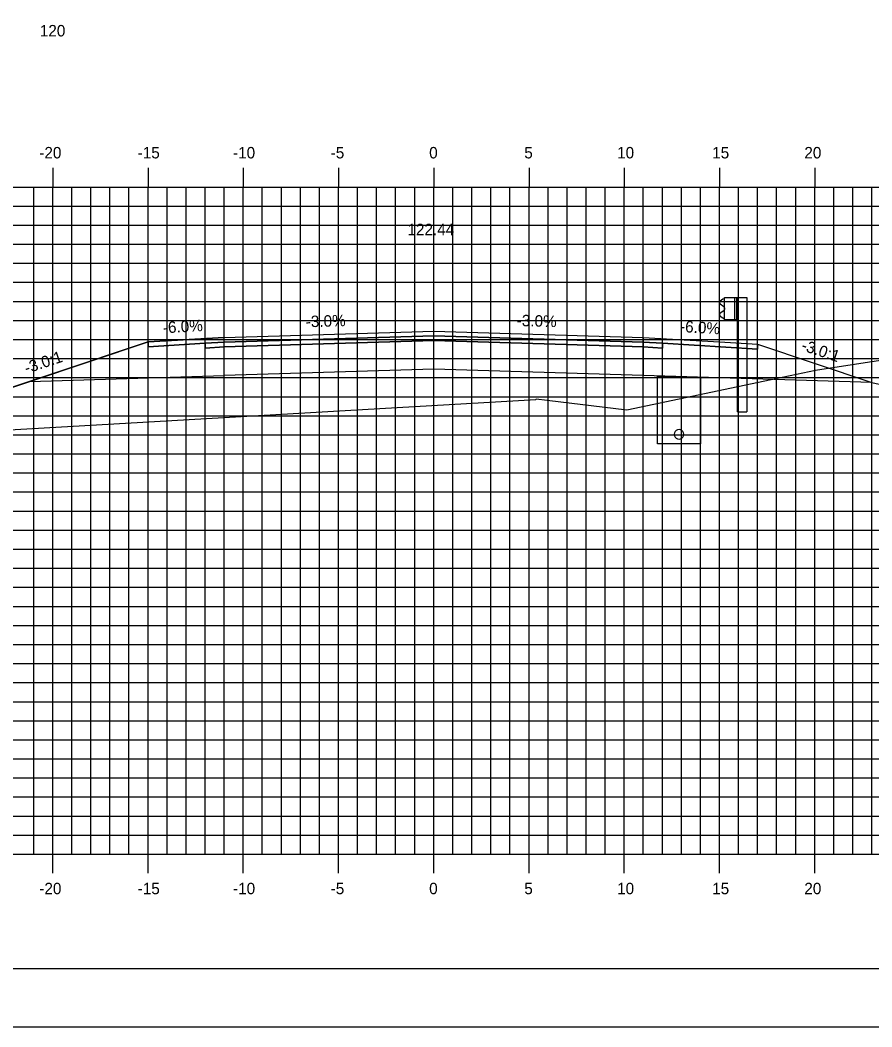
# Model space of a CAD drawing. Extents: x 850598 to 870284, y 366541 to 366651.
# Drawn here: x 856173.1 to 856217.8, y 366541.2 to 366594 of the extents above; entities that cross this region are included whole.
import ezdxf

# ---------------------------------------------------------------- set-up
doc = ezdxf.new("R2010")
doc.units = 0
for name, color, linetype in [('ANNOTATION', 7, 'Continuous'), ('BORDER', 7, 'Continuous'), ('D_Drainage_Underdrain', 7, 'Continuous'), ('D_Drainage_Underdrain_06in', 7, 'Continuous'), ('D_Guardrail_Beam_Rt', 7, 'Continuous'), ('D_Roadway_Centerline', 7, 'Continuous'), ('D_Roadway_Centerline_Text', 7, 'Continuous'), ('D_Roadway_Edge_Shoulder', 7, 'Continuous'), ('D_Roadway_Edge_TW', 7, 'Continuous'), ('D_Roadway_Pavement', 7, 'Continuous'), ('D_Roadway_SlopeLines', 7, 'Continuous'), ('D_Roadway_SubGrade', 7, 'Continuous'), ('H_V ANNOTATION', 7, 'Continuous'), ('MAJOR', 7, 'Continuous'), ('MINOR', 7, 'Continuous'), ('PLOT BOUNDARY', 7, 'Continuous'), ('S_Roadway_Centerline', 7, 'Continuous')]:
    doc.layers.add(name, color=color, linetype=linetype)

msp = doc.modelspace()

# ---------------------------------------------------------------- linework, layer by layer
at = {"layer": 'BORDER'}
msp.add_line((856149.811, 366544.225), (856309.811, 366544.225), dxfattribs=at)
at = {"layer": 'D_Drainage_Underdrain'}
msp.add_lwpolyline([(856208.811, 366575.253), (856208.811, 366571.753), (856206.561, 366571.753), (856206.561, 366575.298)], close=True, dxfattribs=at)
at = {"layer": 'D_Drainage_Underdrain_06in'}
msp.add_lwpolyline([(856207.686, 366572.503), (856207.608, 366572.49), (856207.539, 366572.455), (856207.483, 366572.4), (856207.448, 366572.33), (856207.436, 366572.253), (856207.448, 366572.175), (856207.483, 366572.106), (856207.539, 366572.05), (856207.608, 366572.015), (856207.686, 366572.003), (856207.763, 366572.015), (856207.833, 366572.05), (856207.888, 366572.106), (856207.923, 366572.175), (856207.936, 366572.253), (856207.923, 366572.33), (856207.888, 366572.4), (856207.833, 366572.455), (856207.763, 366572.49)], close=True, dxfattribs=at)
at = {"layer": 'D_Guardrail_Beam_Rt'}
for p, q in [((856209.991, 366579.334), (856209.848, 366579.234)), ((856210.081, 366579.354), (856210.008, 366579.341)), ((856210.081, 366579.429), (856210.769, 366579.429)), ((856210.081, 366578.262), (856210.081, 366579.429)), ((856210.602, 366579.429), (856210.602, 366578.262)), ((856210.706, 366579.429), (856210.706, 366578.262)), ((856210.769, 366579.429), (856211.24, 366579.429)), ((856210.769, 366579.429), (856210.769, 366578.262)), ((856211.24, 366579.429), (856211.24, 366573.429)), ((856209.848, 366579.091), (856210.043, 366578.955)), ((856210.043, 366578.735), (856209.848, 366578.599)), ((856210.077, 366578.891), (856210.077, 366578.8)), ((856209.848, 366578.456), (856209.991, 366578.356)), ((856210.008, 366578.349), (856210.081, 366578.336)), ((856210.769, 366578.262), (856210.081, 366578.262)), ((856210.748, 366573.429), (856210.748, 366578.262)), ((856210.748, 366573.429), (856211.24, 366573.429))]:
    msp.add_line(p, q, dxfattribs=at)
for centre, major_axis, start_param, end_param in [((856209.898, 366579.163), (-0.0877, 0), 5.323254, 7.243116), ((856210.015, 366579.3), (-0.0417, 0), 4.886922, 5.323254), ((856209.998, 366578.891), (0.0789, 0), 0, 0.959931), ((856209.998, 366578.8), (0.0789, 0), 5.323254, 6.283185), ((856209.898, 366578.528), (-0.0877, 0), 5.323254, 7.243116), ((856210.015, 366578.39), (-0.0417, 0), 0.959931, 1.396263)]:
    msp.add_ellipse(centre, major_axis=major_axis, ratio=0.995501, start_param=start_param, end_param=end_param, dxfattribs=at)
at = {"layer": 'D_Roadway_Centerline'}
msp.add_lwpolyline([(856164.64, 366572.038), (856169.811, 366573.762), (856173.613, 366575.029), (856179.811, 366577.095), (856183.811, 366577.335), (856194.811, 366577.665), (856205.811, 366577.335), (856209.811, 366577.095), (856211.811, 366576.975), (856217.811, 366574.975), (856270.299, 366563.225), (856287.24, 366559.433), (856294.811, 366557.738)], dxfattribs=at)
at = {"layer": 'D_Roadway_Edge_Shoulder'}
for points in [[(856183.811, 366577.335), (856179.811, 366577.095), (856179.811, 366576.845), (856182.811, 366577.025), (856183.811, 366577.085)], [(856205.811, 366577.335), (856209.811, 366577.095), (856209.811, 366577.095), (856211.811, 366576.975), (856211.811, 366576.725), (856206.811, 366577.025), (856205.811, 366577.085)]]:
    msp.add_lwpolyline(points, close=True, dxfattribs=at)
at = {"layer": 'D_Roadway_Edge_TW'}
msp.add_lwpolyline([(856183.811, 366577.085), (856183.811, 366577.335), (856194.811, 366577.665), (856205.811, 366577.335), (856205.811, 366577.085), (856194.811, 366577.415)], close=True, dxfattribs=at)
at = {"layer": 'D_Roadway_Pavement'}
for points in [[(856183.811, 366576.835), (856183.811, 366577.085), (856194.811, 366577.415), (856205.811, 366577.085), (856205.811, 366576.835), (856194.811, 366577.165)], [(856183.811, 366577.085), (856182.811, 366577.025), (856182.811, 366576.775), (856183.811, 366576.835)], [(856205.811, 366577.085), (856206.811, 366577.025), (856206.811, 366576.775), (856205.811, 366576.835)]]:
    msp.add_lwpolyline(points, close=True, dxfattribs=at)
at = {"layer": 'D_Roadway_SlopeLines'}
msp.add_lwpolyline([(856183.811, 366577.335), (856179.811, 366577.095), (856169.811, 366573.762)], dxfattribs=at)
at = {"layer": 'D_Roadway_SubGrade'}
for points in [[(856183.811, 366575.335), (856183.811, 366576.835), (856194.811, 366577.165), (856205.811, 366576.835), (856205.811, 366575.335), (856194.811, 366575.665)], [(856183.811, 366576.835), (856182.811, 366576.775), (856182.811, 366577.025), (856179.811, 366576.845), (856179.811, 366577.095), (856173.613, 366575.029), (856183.811, 366575.335)], [(856205.811, 366576.835), (856206.811, 366576.775), (856206.811, 366577.025), (856211.811, 366576.725), (856211.811, 366576.975), (856217.811, 366574.975), (856205.811, 366575.335)]]:
    msp.add_lwpolyline(points, close=True, dxfattribs=at)
at = {"layer": 'MAJOR'}
for p, q in [((856174.811, 366586.227), (856174.811, 366585.225)), ((856174.811, 366586.227), (856174.811, 366585.225)), ((856179.811, 366586.227), (856179.811, 366585.225)), ((856179.811, 366586.227), (856179.811, 366585.225)), ((856184.811, 366586.227), (856184.811, 366585.225)), ((856184.811, 366586.227), (856184.811, 366585.225)), ((856189.811, 366586.227), (856189.811, 366585.225)), ((856189.811, 366586.227), (856189.811, 366585.225)), ((856194.811, 366586.227), (856194.811, 366585.225)), ((856194.811, 366586.227), (856194.811, 366585.225)), ((856199.811, 366586.227), (856199.811, 366585.225)), ((856199.811, 366586.227), (856199.811, 366585.225)), ((856204.811, 366586.227), (856204.811, 366585.225)), ((856204.811, 366586.227), (856204.811, 366585.225)), ((856209.811, 366586.227), (856209.811, 366585.225)), ((856209.811, 366586.227), (856209.811, 366585.225)), ((856214.811, 366586.227), (856214.811, 366585.225)), ((856214.811, 366586.227), (856214.811, 366585.225)), ((856154.811, 366585.225), (856294.811, 366585.225)), ((856154.811, 366585.225), (856294.811, 366585.225)), ((856154.811, 366585.225), (856294.811, 366585.225)), ((856154.811, 366585.225), (856294.811, 366585.225)), ((856174.811, 366550.225), (856174.811, 366585.225)), ((856174.811, 366550.225), (856174.811, 366585.225)), ((856179.811, 366550.225), (856179.811, 366585.225)), ((856179.811, 366550.225), (856179.811, 366585.225)), ((856184.811, 366550.225), (856184.811, 366585.225)), ((856184.811, 366550.225), (856184.811, 366585.225)), ((856189.811, 366550.225), (856189.811, 366585.225)), ((856189.811, 366550.225), (856189.811, 366585.225)), ((856194.811, 366550.225), (856194.811, 366585.225)), ((856194.811, 366550.225), (856194.811, 366585.225)), ((856199.811, 366550.225), (856199.811, 366585.225)), ((856199.811, 366550.225), (856199.811, 366585.225)), ((856204.811, 366550.225), (856204.811, 366585.225)), ((856204.811, 366550.225), (856204.811, 366585.225)), ((856209.811, 366550.225), (856209.811, 366585.225)), ((856209.811, 366550.225), (856209.811, 366585.225)), ((856214.811, 366550.225), (856214.811, 366585.225)), ((856214.811, 366550.225), (856214.811, 366585.225)), ((856154.811, 366580.225), (856294.811, 366580.225)), ((856154.811, 366580.225), (856294.811, 366580.225)), ((856154.811, 366575.225), (856294.811, 366575.225)), ((856154.811, 366575.225), (856294.811, 366575.225)), ((856154.811, 366570.225), (856294.811, 366570.225)), ((856154.811, 366570.225), (856294.811, 366570.225)), ((856154.811, 366565.225), (856294.811, 366565.225)), ((856154.811, 366565.225), (856294.811, 366565.225)), ((856154.811, 366560.225), (856294.811, 366560.225)), ((856154.811, 366560.225), (856294.811, 366560.225)), ((856154.811, 366555.225), (856294.811, 366555.225)), ((856154.811, 366555.225), (856294.811, 366555.225)), ((856154.811, 366550.225), (856294.811, 366550.225)), ((856154.811, 366550.225), (856294.811, 366550.225)), ((856154.811, 366550.225), (856294.811, 366550.225)), ((856154.811, 366550.225), (856294.811, 366550.225)), ((856174.811, 366549.223), (856174.811, 366550.225)), ((856174.811, 366549.223), (856174.811, 366550.225)), ((856179.811, 366549.223), (856179.811, 366550.225)), ((856179.811, 366549.223), (856179.811, 366550.225)), ((856184.811, 366549.223), (856184.811, 366550.225)), ((856184.811, 366549.223), (856184.811, 366550.225)), ((856189.811, 366549.223), (856189.811, 366550.225)), ((856189.811, 366549.223), (856189.811, 366550.225)), ((856194.811, 366549.223), (856194.811, 366550.225)), ((856194.811, 366549.223), (856194.811, 366550.225)), ((856199.811, 366549.223), (856199.811, 366550.225)), ((856199.811, 366549.223), (856199.811, 366550.225)), ((856204.811, 366549.223), (856204.811, 366550.225)), ((856204.811, 366549.223), (856204.811, 366550.225)), ((856209.811, 366549.223), (856209.811, 366550.225)), ((856209.811, 366549.223), (856209.811, 366550.225)), ((856214.811, 366549.223), (856214.811, 366550.225)), ((856214.811, 366549.223), (856214.811, 366550.225))]:
    msp.add_line(p, q, dxfattribs=at)
at = {"layer": 'MINOR'}
for p, q in [((856173.811, 366550.225), (856173.811, 366585.225)), ((856173.811, 366550.225), (856173.811, 366585.225)), ((856175.811, 366550.225), (856175.811, 366585.225)), ((856175.811, 366550.225), (856175.811, 366585.225)), ((856176.811, 366550.225), (856176.811, 366585.225)), ((856176.811, 366550.225), (856176.811, 366585.225)), ((856177.811, 366550.225), (856177.811, 366585.225)), ((856177.811, 366550.225), (856177.811, 366585.225)), ((856178.811, 366550.225), (856178.811, 366585.225)), ((856178.811, 366550.225), (856178.811, 366585.225)), ((856180.811, 366550.225), (856180.811, 366585.225)), ((856180.811, 366550.225), (856180.811, 366585.225)), ((856181.811, 366550.225), (856181.811, 366585.225)), ((856181.811, 366550.225), (856181.811, 366585.225)), ((856182.811, 366550.225), (856182.811, 366585.225)), ((856182.811, 366550.225), (856182.811, 366585.225)), ((856183.811, 366550.225), (856183.811, 366585.225)), ((856183.811, 366550.225), (856183.811, 366585.225)), ((856185.811, 366550.225), (856185.811, 366585.225)), ((856185.811, 366550.225), (856185.811, 366585.225)), ((856186.811, 366550.225), (856186.811, 366585.225)), ((856186.811, 366550.225), (856186.811, 366585.225)), ((856187.811, 366550.225), (856187.811, 366585.225)), ((856187.811, 366550.225), (856187.811, 366585.225)), ((856188.811, 366550.225), (856188.811, 366585.225)), ((856188.811, 366550.225), (856188.811, 366585.225)), ((856190.811, 366550.225), (856190.811, 366585.225)), ((856190.811, 366550.225), (856190.811, 366585.225)), ((856191.811, 366550.225), (856191.811, 366585.225)), ((856191.811, 366550.225), (856191.811, 366585.225)), ((856192.811, 366550.225), (856192.811, 366585.225)), ((856192.811, 366550.225), (856192.811, 366585.225)), ((856193.811, 366550.225), (856193.811, 366585.225)), ((856193.811, 366550.225), (856193.811, 366585.225)), ((856195.811, 366550.225), (856195.811, 366585.225)), ((856195.811, 366550.225), (856195.811, 366585.225)), ((856196.811, 366550.225), (856196.811, 366585.225)), ((856196.811, 366550.225), (856196.811, 366585.225)), ((856197.811, 366550.225), (856197.811, 366585.225)), ((856197.811, 366550.225), (856197.811, 366585.225)), ((856198.811, 366550.225), (856198.811, 366585.225)), ((856198.811, 366550.225), (856198.811, 366585.225)), ((856200.811, 366550.225), (856200.811, 366585.225)), ((856200.811, 366550.225), (856200.811, 366585.225)), ((856201.811, 366550.225), (856201.811, 366585.225)), ((856201.811, 366550.225), (856201.811, 366585.225)), ((856202.811, 366550.225), (856202.811, 366585.225)), ((856202.811, 366550.225), (856202.811, 366585.225)), ((856203.811, 366550.225), (856203.811, 366585.225)), ((856203.811, 366550.225), (856203.811, 366585.225)), ((856205.811, 366550.225), (856205.811, 366585.225)), ((856205.811, 366550.225), (856205.811, 366585.225)), ((856206.811, 366550.225), (856206.811, 366585.225)), ((856206.811, 366550.225), (856206.811, 366585.225)), ((856207.811, 366550.225), (856207.811, 366585.225)), ((856207.811, 366550.225), (856207.811, 366585.225)), ((856208.811, 366550.225), (856208.811, 366585.225)), ((856208.811, 366550.225), (856208.811, 366585.225)), ((856210.811, 366550.225), (856210.811, 366585.225)), ((856210.811, 366550.225), (856210.811, 366585.225)), ((856211.811, 366550.225), (856211.811, 366585.225)), ((856211.811, 366550.225), (856211.811, 366585.225)), ((856212.811, 366550.225), (856212.811, 366585.225)), ((856212.811, 366550.225), (856212.811, 366585.225)), ((856213.811, 366550.225), (856213.811, 366585.225)), ((856213.811, 366550.225), (856213.811, 366585.225)), ((856215.811, 366550.225), (856215.811, 366585.225)), ((856215.811, 366550.225), (856215.811, 366585.225)), ((856216.811, 366550.225), (856216.811, 366585.225)), ((856216.811, 366550.225), (856216.811, 366585.225)), ((856217.811, 366550.225), (856217.811, 366585.225)), ((856217.811, 366550.225), (856217.811, 366585.225)), ((856154.811, 366584.225), (856294.811, 366584.225)), ((856154.811, 366584.225), (856294.811, 366584.225)), ((856154.811, 366583.225), (856294.811, 366583.225)), ((856154.811, 366583.225), (856294.811, 366583.225)), ((856154.811, 366582.225), (856294.811, 366582.225)), ((856154.811, 366582.225), (856294.811, 366582.225)), ((856154.811, 366581.225), (856294.811, 366581.225)), ((856154.811, 366581.225), (856294.811, 366581.225)), ((856154.811, 366579.225), (856294.811, 366579.225)), ((856154.811, 366579.225), (856294.811, 366579.225)), ((856154.811, 366578.225), (856294.811, 366578.225)), ((856154.811, 366578.225), (856294.811, 366578.225)), ((856154.811, 366577.225), (856294.811, 366577.225)), ((856154.811, 366577.225), (856294.811, 366577.225)), ((856154.811, 366576.225), (856294.811, 366576.225)), ((856154.811, 366576.225), (856294.811, 366576.225)), ((856154.811, 366574.225), (856294.811, 366574.225)), ((856154.811, 366574.225), (856294.811, 366574.225)), ((856154.811, 366573.225), (856294.811, 366573.225)), ((856154.811, 366573.225), (856294.811, 366573.225)), ((856154.811, 366572.225), (856294.811, 366572.225)), ((856154.811, 366572.225), (856294.811, 366572.225)), ((856154.811, 366571.225), (856294.811, 366571.225)), ((856154.811, 366571.225), (856294.811, 366571.225)), ((856154.811, 366569.225), (856294.811, 366569.225)), ((856154.811, 366569.225), (856294.811, 366569.225)), ((856154.811, 366568.225), (856294.811, 366568.225)), ((856154.811, 366568.225), (856294.811, 366568.225)), ((856154.811, 366567.225), (856294.811, 366567.225)), ((856154.811, 366567.225), (856294.811, 366567.225)), ((856154.811, 366566.225), (856294.811, 366566.225)), ((856154.811, 366566.225), (856294.811, 366566.225)), ((856154.811, 366564.225), (856294.811, 366564.225)), ((856154.811, 366564.225), (856294.811, 366564.225)), ((856154.811, 366563.225), (856294.811, 366563.225)), ((856154.811, 366563.225), (856294.811, 366563.225)), ((856154.811, 366562.225), (856294.811, 366562.225)), ((856154.811, 366562.225), (856294.811, 366562.225)), ((856154.811, 366561.225), (856294.811, 366561.225)), ((856154.811, 366561.225), (856294.811, 366561.225)), ((856154.811, 366559.225), (856294.811, 366559.225)), ((856154.811, 366559.225), (856294.811, 366559.225)), ((856154.811, 366558.225), (856294.811, 366558.225)), ((856154.811, 366558.225), (856294.811, 366558.225)), ((856154.811, 366557.225), (856294.811, 366557.225)), ((856154.811, 366557.225), (856294.811, 366557.225)), ((856154.811, 366556.225), (856294.811, 366556.225)), ((856154.811, 366556.225), (856294.811, 366556.225)), ((856154.811, 366554.225), (856294.811, 366554.225)), ((856154.811, 366554.225), (856294.811, 366554.225)), ((856154.811, 366553.225), (856294.811, 366553.225)), ((856154.811, 366553.225), (856294.811, 366553.225)), ((856154.811, 366552.225), (856294.811, 366552.225)), ((856154.811, 366552.225), (856294.811, 366552.225)), ((856154.811, 366551.225), (856294.811, 366551.225)), ((856154.811, 366551.225), (856294.811, 366551.225))]:
    msp.add_line(p, q, dxfattribs=at)
at = {"layer": 'PLOT BOUNDARY'}
msp.add_lwpolyline([(856141.717, 366541.166), (856311.717, 366541.166), (856311.717, 366651.166), (856141.717, 366651.166)], close=True, dxfattribs=at)
at = {"layer": 'S_Roadway_Centerline'}
msp.add_lwpolyline([(856154.811, 366571.677), (856157.593, 366571.744), (856160.622, 366571.807), (856180.142, 366572.931), (856200.167, 366574.08), (856200.186, 366574.107), (856200.768, 366574.044), (856204.939, 366573.53), (856213.515, 366575.345), (856214.85, 366575.621), (856216.778, 366575.916), (856218.835, 366576.226)], dxfattribs=at)

# ---------------------------------------------------------------- texts
at = {"layer": 'ANNOTATION'}
for s, rotation, p in [('-6.0%', 3.4336, (856180.608, 366577.545)), ('-3.0%', 1.7184, (856188.099, 366577.864)), ('-3.0%', 358.2816, (856199.159, 366577.935)), ('-6.0%', 356.5664, (856207.727, 366577.622)), ('-3.0:1', 341.5651, (856214.064, 366576.678)), ('-3.0:1', 18.4348, (856173.432, 366575.423))]:
    msp.add_text(s, height=0.6, rotation=rotation, dxfattribs=at).set_placement(p)
at = {"layer": 'D_Roadway_Centerline'}
for s, p in [('C', (856194.805, 366577.665)), ('C', (856194.805, 366577.665)), ('L', (856194.811, 366577.658)), ('L', (856194.811, 366577.658))]:
    msp.add_text(s, height=0.0146, dxfattribs=at).set_placement(p)
at = {"layer": 'D_Roadway_Centerline_Text'}
msp.add_text('122.44', height=0.6, dxfattribs=at).set_placement((856193.43, 366582.697))
at = {"layer": 'H_V ANNOTATION'}
for s, p in [('120', (856174.131, 366593.125)), ('-20', (856174.104, 366586.725)), ('-15', (856179.267, 366586.725)), ('-10', (856184.275, 366586.725)), ('-5', (856189.401, 366586.725)), ('0', (856194.57, 366586.725)), ('5', (856199.562, 366586.725)), ('10', (856204.436, 366586.725)), ('15', (856209.428, 366586.725)), ('20', (856214.265, 366586.725)), ('-20', (856174.104, 366548.125)), ('-15', (856179.267, 366548.125)), ('-10', (856184.275, 366548.125)), ('-5', (856189.401, 366548.125)), ('0', (856194.57, 366548.125)), ('5', (856199.562, 366548.125)), ('10', (856204.436, 366548.125)), ('15', (856209.428, 366548.125)), ('20', (856214.265, 366548.125))]:
    msp.add_text(s, height=0.6, dxfattribs=at).set_placement(p)

doc.saveas('drawing.dxf')
